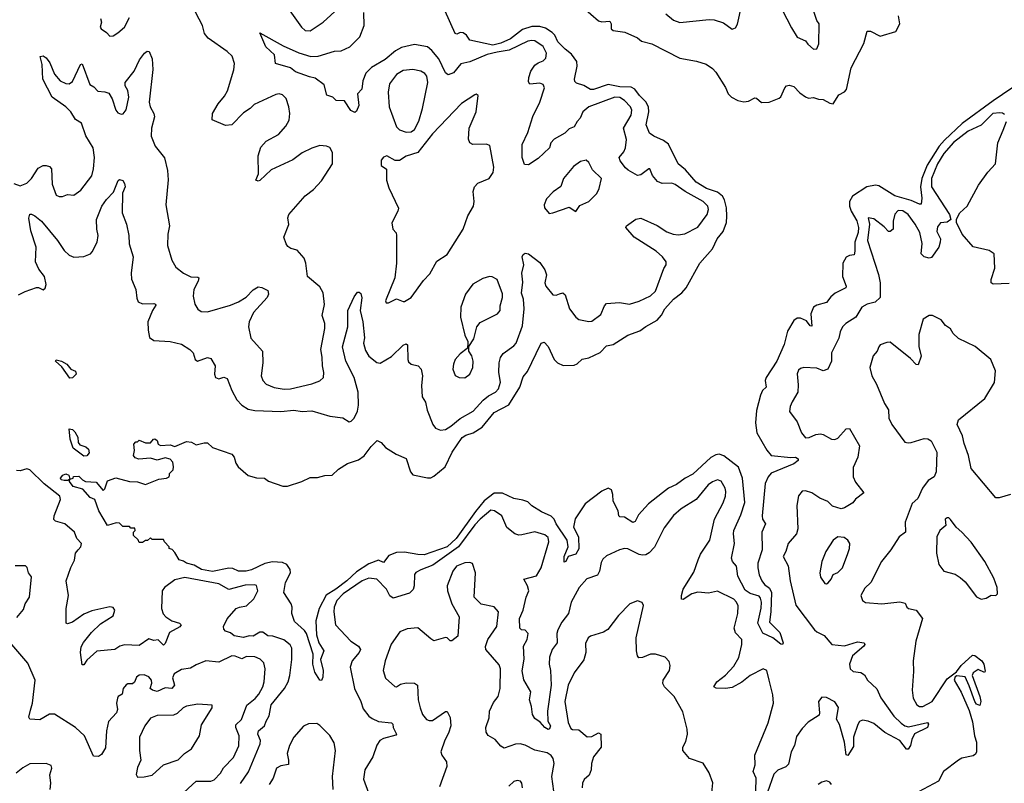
# Model space of a CAD drawing. Extents: x 1771496 to 1971148, y 471553 to 643630.
# Tile 370 of 656: x 1846422 to 1852466, y 588713 to 593401. Entities that reach past the tile are written whole.
import ezdxf

# ---------------------------------------------------------------- set-up
doc = ezdxf.new("R2010")
doc.units = 0

msp = doc.modelspace()

# ---------------------------------------------------------------- linework, layer by layer
at = {"layer": '0CON10XD'}
for points in [[(1848011.7, 593551.7), (1848151.1, 593355), (1848175, 593334.5), (1848205, 593332.5), (1848285, 593385.6), (1848426.2, 593513.8)], [(1850387.3, 593437.3), (1850435, 593396.9), (1850475, 593383.5), (1850655, 593401.5), (1850685, 593399.1), (1850742.4, 593382.4), (1850795, 593343.3), (1850815, 593350), (1850827.6, 593372.4), (1850855.8, 593494.2)], [(1847157.5, 593155), (1847187.5, 593195), (1847205, 593207.5), (1847217.5, 593205), (1847235, 593160), (1847238.2, 593095), (1847217.5, 592895), (1847223.6, 592865), (1847245.3, 592825.3), (1847249.1, 592805), (1847231.8, 592735), (1847229.5, 592685), (1847253.4, 592623.4), (1847311.7, 592551.7), (1847329.2, 592475), (1847332.7, 592417.3), (1847318.9, 592265), (1847342.1, 592135), (1847331.5, 592085), (1847329.4, 592015), (1847355.6, 591925), (1847381.3, 591881.3), (1847428, 591845), (1847471.5, 591821.5), (1847515, 591820.8), (1847522, 591815), (1847517.3, 591795), (1847490, 591745), (1847487.5, 591702.5), (1847496.4, 591655), (1847515, 591624.3), (1847535, 591610), (1847575, 591607.5), (1847715, 591647.8), (1847765, 591668.8), (1847811.9, 591698.1), (1847855, 591742), (1847885, 591760), (1847907.3, 591757.3), (1847945, 591737.5), (1847948.8, 591715), (1847941.2, 591695), (1847856.6, 591603.4), (1847830.8, 591545), (1847826.2, 591515), (1847840, 591445), (1847912.9, 591365), (1847915.3, 591295), (1847903.6, 591215), (1847914.4, 591185), (1847935, 591162.5), (1847983, 591143), (1848045, 591132), (1848085, 591135.3), (1848214.7, 591165.3), (1848265, 591184.3), (1848286.7, 591203.3), (1848288.1, 591235), (1848280.4, 591275), (1848279.5, 591329.5), (1848269.6, 591375), (1848294.7, 591505), (1848294.6, 591535), (1848279.4, 591585), (1848292.5, 591652.5), (1848285, 591723.3), (1848265, 591760), (1848188.8, 591825), (1848178.8, 591905), (1848167.3, 591937.3), (1848125, 591986.7), (1848086.1, 591996.1), (1848068.3, 592008.3), (1848056.7, 592025), (1848044, 592065), (1848073, 592143), (1848067.5, 592185), (1848073.3, 592205), (1848175, 592320), (1848225, 592358.8), (1848275, 592411.2), (1848341.9, 592515), (1848342.9, 592585), (1848325, 592616), (1848305, 592624.2), (1848265, 592628.1), (1848215, 592612.5), (1848156.6, 592583.4), (1848099.1, 592540.9), (1847965, 592478.8), (1847895, 592412.9), (1847885, 592409.2), (1847871.2, 592415), (1847888.6, 592455), (1847885.7, 592565), (1847901.7, 592618.3), (1847935, 592654.2), (1848010.6, 592695), (1848055, 592746.5), (1848075.3, 592784.7), (1848079.6, 592825), (1848073.5, 592865), (1848057.2, 592917.2), (1848035, 592939.4), (1848015, 592945.5), (1847995, 592941.5), (1847860.4, 592879.6), (1847836, 592855), (1847795, 592828), (1847723.9, 592756.1), (1847685, 592752), (1847602.5, 592785), (1847605.8, 592825), (1847639.5, 592885), (1847679.2, 592930.8), (1847696.9, 592965), (1847737.1, 593092.9), (1847741.1, 593131.1), (1847726, 593176), (1847695, 593205.6), (1847577.9, 593287.9), (1847557.3, 593315), (1847543.6, 593365), (1847481.5, 593485)], [(1849067.8, 590905), (1849125, 590951.3), (1849205, 590997.3), (1849267.3, 591065), (1849298.7, 591091.3), (1849343.1, 591115), (1849361.5, 591135), (1849373.6, 591175), (1849363.3, 591235), (1849364.4, 591295), (1849373.4, 591326.6), (1849388.9, 591351.1), (1849455, 591398), (1849470, 591415), (1849508.3, 591521.7), (1849519.2, 591625), (1849515.3, 591685), (1849502.2, 591722.2), (1849511.2, 591788.8), (1849504.8, 591845), (1849516.1, 591895), (1849505.8, 591944.2), (1849511.5, 591958.5), (1849525, 591966.9), (1849545, 591964.3), (1849615, 591910.8), (1849645.6, 591865), (1849656, 591834), (1849645.7, 591785), (1849652.5, 591765), (1849695, 591712), (1849715, 591710), (1849735, 591718.1), (1849755, 591723.1), (1849771.2, 591711.2), (1849796.1, 591626.1), (1849835, 591574.3), (1849855, 591560), (1849915, 591547.1), (1849935, 591550), (1849989.9, 591590.1), (1850011.5, 591645), (1850025, 591657.5), (1850104.6, 591664.6), (1850165, 591653.5), (1850225, 591672.3), (1850294.6, 591705.4), (1850325.5, 591735), (1850376.8, 591873.2), (1850390, 591895), (1850389.4, 591915), (1850368.2, 591945), (1850329.5, 591979.5), (1850194.2, 592065), (1850142.5, 592125), (1850147.5, 592135), (1850205, 592175.8), (1850235, 592182), (1850335, 592137.5), (1850395, 592099.1), (1850434, 592085), (1850465, 592080), (1850505.8, 592085.8), (1850583.9, 592126.1), (1850641.5, 592205), (1850650.4, 592235), (1850647.1, 592255), (1850617.8, 592285), (1850506.8, 592346.8), (1850445, 592388.8), (1850425, 592396.2), (1850365, 592395.5), (1850337.3, 592407.3), (1850306, 592445), (1850290, 592485), (1850283.9, 592486.1), (1850235, 592448.8), (1850215, 592444), (1850156.3, 592476.3), (1850141.2, 592491.2), (1850107.7, 592535), (1850101.1, 592555), (1850130, 592590), (1850140.5, 592615), (1850147.4, 592665), (1850128.7, 592735), (1850174.5, 592815), (1850180, 592845), (1850171.1, 592865), (1850135, 592905.4), (1850105, 592923.8), (1850074.8, 592925.2), (1849915, 592865.9), (1849879.2, 592835), (1849862.8, 592797.2), (1849843.3, 592775), (1849826.4, 592743.6), (1849795, 592731.4), (1849767.5, 592705), (1849702.4, 592667.6), (1849681.4, 592645), (1849675, 592614), (1849605, 592548), (1849545, 592510), (1849521.4, 592511.4), (1849505.7, 592555), (1849505.6, 592635), (1849542, 592708), (1849572.8, 592807.2), (1849615.3, 592895), (1849643.3, 592983.3), (1849635, 593002), (1849615, 593011.4), (1849552.5, 593005), (1849545, 593020), (1849546.5, 593045), (1849559.6, 593085), (1849585, 593122.2), (1849603.7, 593136.3), (1849635, 593147.8), (1849651.9, 593165), (1849655.5, 593195), (1849635, 593235.4), (1849585, 593270), (1849565, 593272.7), (1849541.7, 593268.3), (1849427, 593213), (1849352.1, 593202.1), (1849292.1, 593187.9), (1849185, 593141.1), (1849130.4, 593129.6), (1849085, 593073.6), (1849052.2, 593062.2), (1849035, 593074), (1848995, 593161.5), (1848952.6, 593212.6), (1848925, 593233.3), (1848845, 593248), (1848765, 593230), (1848729.4, 593210.6), (1848664.4, 593155.6), (1848582.3, 593107.7), (1848546.7, 593073.3), (1848527.9, 593025), (1848522.2, 592975), (1848495.4, 592944.6), (1848504.6, 592875), (1848490.2, 592839.8), (1848479.1, 592830.9), (1848454.2, 592844.2), (1848415, 592903.1), (1848365.4, 592905.4), (1848343.3, 592925), (1848308, 592938), (1848291.5, 593001.5), (1848235, 593041.5), (1848200.3, 593050.3), (1848115, 593081.1), (1848085, 593105.5), (1847991.7, 593131.7), (1847985.6, 593185), (1847933.3, 593235), (1847895, 593320), (1848039.6, 593239.6), (1848135, 593197.7), (1848210, 593175), (1848255, 593176.5), (1848355, 593208.1), (1848395, 593209.6), (1848448.5, 593235), (1848509.7, 593295), (1848536.7, 593365), (1848533.5, 593445)], [(1849591.7, 591351.7), (1849622.5, 591415), (1849640.5, 591420.5), (1849666, 591395), (1849702.5, 591315), (1849723.6, 591293.6), (1849758, 591278), (1849825, 591279.2), (1849845, 591288.5), (1849875, 591315.7), (1849915, 591325.6), (1849985, 591357.5), (1850025, 591398.6), (1850065, 591405.7), (1850155, 591463.1), (1850229.7, 591490.3), (1850265, 591518.1), (1850335, 591556.2), (1850362.3, 591587.7), (1850382.6, 591625), (1850435, 591685.5), (1850485.7, 591724.3), (1850512.5, 591755), (1850598, 591905), (1850675.5, 591994.5), (1850704.3, 592055), (1850739.8, 592100.2), (1850760, 592155), (1850762.8, 592195), (1850761.2, 592245), (1850749.2, 592295), (1850737, 592317), (1850705, 592341.3), (1850638.2, 592365), (1850575, 592402.5), (1850508.5, 592478.5), (1850464.6, 592515), (1850405, 592636), (1850375, 592659.7), (1850314.2, 592685), (1850287.1, 592705), (1850268.5, 592755), (1850284.3, 592835), (1850282, 592865), (1850265.6, 592895.6), (1850225.8, 592935), (1850198.8, 592975), (1850175, 592986.6), (1850105, 592988.6), (1850035, 593003.7), (1849945, 592973.2), (1849925, 592973.1), (1849885, 592995.8), (1849840.5, 593010.5), (1849830.6, 593020.6), (1849828.2, 593035), (1849844.6, 593114.6), (1849841.8, 593145), (1849808.5, 593188.5), (1849770.7, 593220.7), (1849725.4, 593265), (1849707.5, 593305), (1849691.4, 593321.4), (1849648.8, 593348.8), (1849615, 593359.5), (1849565, 593358.6), (1849508.4, 593341.6), (1849435, 593283.7), (1849375, 593257), (1849326, 593244), (1849184.6, 593274.6), (1849164.2, 593305), (1849145, 593320.6), (1849125, 593322.5), (1849105, 593311.2), (1849095, 593316.7), (1849033.7, 593453.7)], [(1849880, 593475), (1849974, 593394), (1849995, 593388.5), (1850045, 593392), (1850051.9, 593375), (1850052, 593345), (1850065, 593333.8), (1850137.5, 593325), (1850215, 593288.8), (1850238.8, 593268.8), (1850302.6, 593252.6), (1850475, 593165.6), (1850576.9, 593146.9), (1850635, 593127.1), (1850675, 593102), (1850695, 593078), (1850755.5, 592985), (1850771.9, 592945), (1850790.8, 592925), (1850830, 592905), (1850867, 592897), (1850895, 592900.6), (1850935, 592922), (1850945, 592920), (1850975, 592891.9), (1851022.5, 592895), (1851085, 592918), (1851095, 592926.7), (1851118.3, 592981.7), (1851130, 592995), (1851145, 592999.4), (1851175, 592990), (1851210.8, 592950.8), (1851245, 592926.2), (1851265, 592919.6), (1851295, 592923.5), (1851325, 592911.9), (1851355, 592911.1), (1851395, 592888.2), (1851416, 592885), (1851450.9, 592939.1), (1851485, 592958.9), (1851496.9, 592973.1), (1851527, 593105), (1851604.6, 593255), (1851625, 593331.2), (1851645, 593329.5), (1851705, 593300), (1851800.9, 593329.1), (1851824, 593375), (1851816, 593425)], [(1851102.3, 593462.3), (1851159.8, 593349.8), (1851195, 593293.3), (1851245, 593272), (1851260.3, 593250.3), (1851295, 593220.5), (1851315, 593221.2), (1851328.3, 593251.7), (1851329.2, 593375), (1851315, 593396.7), (1851288, 593475)], [(1846917.8, 593407.8), (1846923.8, 593385), (1846915.9, 593355.9), (1846922, 593345), (1846955, 593322), (1846975, 593298.8)], [(1846975, 593298.8), (1846995, 593302.5), (1847025, 593319.2), (1847065, 593355.8), (1847096.9, 593415)], [(1846385, 592395.6), (1846425, 592381.5), (1846465, 592397.8), (1846493.6, 592425), (1846535, 592490), (1846565, 592506), (1846585, 592506), (1846605, 592499.2), (1846616.9, 592485), (1846620.7, 592390.7), (1846645, 592324), (1846665, 592315.8), (1846685, 592316.2), (1846715, 592327.5), (1846755, 592322.5), (1846796.9, 592355), (1846865, 592442.9), (1846875.3, 592485.3), (1846880.6, 592555), (1846872.8, 592615), (1846828.3, 592688.3), (1846801.5, 592765), (1846765, 592787.1), (1846735.2, 592835.2), (1846705.2, 592865.2), (1846621.5, 592925), (1846564.5, 593035), (1846558.9, 593125), (1846547.5, 593175), (1846565, 593178.6), (1846585, 593166.9), (1846606.2, 593135), (1846635, 593065.7), (1846670, 593025), (1846705, 593008.1), (1846725, 593006.9), (1846745, 593021.4), (1846795, 593126.7), (1846805, 593130), (1846852.9, 593002.9), (1846877.7, 592987.7), (1846901.8, 592961.8), (1846945, 592958.6), (1846968.7, 592948.7), (1846989.4, 592915), (1847011.1, 592845), (1847025, 592828.6), (1847045, 592821.4), (1847056.2, 592823.8), (1847075, 592848), (1847092.7, 592925), (1847085.8, 592965.8), (1847070, 592995), (1847070, 593015), (1847124.2, 593085), (1847157.5, 593155)], [(1848795, 592710), (1848825, 592713.3), (1848845, 592727.5), (1848872.2, 592777.8), (1848894.6, 592855.4), (1848926.6, 593015), (1848920.7, 593055), (1848909.5, 593069.5), (1848883.8, 593083.8), (1848835, 593094.7), (1848775, 593089.6), (1848735, 593063.8), (1848692, 593008), (1848684.2, 592955.8), (1848689.1, 592865), (1848735, 592743.8), (1848754.3, 592724.3), (1848795, 592710)], [(1852575.8, 593024.2), (1852397.6, 592902.4), (1852206.5, 592763.5), (1852098.5, 592661.5), (1852066.6, 592623.4), (1851992.5, 592507.5), (1851959.7, 592425), (1851951.2, 592375), (1851959.6, 592305), (1851955, 592269.2), (1851945, 592267.3), (1851895, 592290.8), (1851795, 592319.4), (1851695, 592380), (1851675, 592384.7), (1851622.5, 592375), (1851535, 592318.2), (1851515.8, 592285), (1851514.9, 592255), (1851525.3, 592225), (1851560.7, 592165), (1851571.6, 592125), (1851569.7, 592095), (1851548.5, 592035), (1851549.5, 591979.5), (1851545, 591958.1), (1851515, 591953.5), (1851495, 591942), (1851475, 591906), (1851471.8, 591825), (1851494.7, 591765), (1851492.5, 591755), (1851427.4, 591722.6), (1851400.7, 591699.3), (1851375, 591664.5), (1851315, 591648.8), (1851295, 591636.5), (1851278.1, 591595), (1851285, 591520), (1851275, 591522.2), (1851252, 591552), (1851215, 591567.3), (1851195, 591568.5), (1851175, 591553.6), (1851135, 591488.2), (1851114.1, 591405.9), (1851070.4, 591305), (1851004.4, 591205), (1850998.4, 591185), (1851004.7, 591145), (1850982.5, 591125), (1850968.5, 591095), (1850945, 591001.2), (1850937.8, 590925), (1850947.3, 590865), (1851007.4, 590757.4), (1851035, 590725.5), (1851155, 590712.9), (1851185, 590715.6), (1851200, 590705), (1851200, 590695), (1851173.3, 590675), (1851035, 590616.5), (1851016.4, 590595), (1850997.3, 590552.7), (1850979.3, 590355), (1850982.2, 590335), (1851000.5, 590305), (1850977.1, 590255), (1850979, 590145), (1850953.8, 590065), (1850952.5, 590035), (1850961.7, 589991.7), (1850977.5, 589955), (1850993.8, 589933.8), (1851025, 589911.4), (1851036.7, 589885), (1851033.3, 589765), (1851025, 589702.5), (1851089, 589639), (1851108.2, 589575), (1851105.5, 589564.5), (1851095, 589566.7), (1851045, 589606.4), (1850984.7, 589634.7), (1850952.7, 589695), (1850972.6, 589787.4), (1850975.3, 589825), (1850970.2, 589850.2), (1850961.1, 589861.1), (1850905, 589878.5), (1850875, 589898.1), (1850831.3, 589985), (1850821.2, 590045), (1850797.5, 590075), (1850790.6, 590095), (1850810.6, 590185), (1850802.9, 590245), (1850806.7, 590265), (1850849.3, 590360.7), (1850872.6, 590437.4), (1850858, 590585), (1850833.7, 590653.7), (1850743.4, 590723.4), (1850715, 590733.2), (1850695, 590729.7), (1850665, 590713.2), (1850555, 590610.6), (1850506.2, 590585), (1850453.6, 590546.4), (1850405, 590524.7), (1850367.9, 590495), (1850281.5, 590428.5), (1850219.6, 590360.4), (1850199.5, 590320.5), (1850185, 590314.5), (1850135, 590345.8), (1850105, 590348), (1850099.2, 590355), (1850095.8, 590385), (1850065.5, 590445), (1850063.8, 590485), (1850054.2, 590515), (1850035, 590524.4), (1849995, 590507.1), (1849892.6, 590427.4), (1849832.7, 590337.3), (1849820.9, 590285), (1849851.2, 590225), (1849855, 590151.2), (1849835, 590119.2), (1849788.8, 590105), (1849775.3, 590074.7), (1849765, 590070.8), (1849763.6, 590105), (1849789.5, 590165), (1849782.7, 590205), (1849715.3, 590305), (1849702.7, 590335), (1849683.4, 590353.4), (1849625, 590380), (1849565, 590417.1), (1849540.3, 590440.3), (1849509.7, 590450.3), (1849455, 590461.8), (1849385, 590493.4), (1849335, 590493.5), (1849273.5, 590446.5), (1849219.1, 590380.9), (1849101.3, 590215), (1849046.4, 590163.6), (1848905, 590114.8), (1848866.4, 590116.4), (1848785, 590132.4), (1848735, 590130), (1848687.9, 590112.1), (1848655, 590067.9), (1848625, 590082.2), (1848565, 590060.7), (1848489.4, 590010.6), (1848429.5, 589955), (1848362.3, 589905), (1848302.5, 589867.5), (1848259.2, 589785), (1848239, 589711), (1848242.9, 589625), (1848258.3, 589575), (1848288.5, 589525), (1848267.7, 589472.3), (1848285.3, 589405), (1848282.5, 589365), (1848275, 589343.3), (1848265, 589346.2), (1848233.5, 589395), (1848220.6, 589445), (1848223.5, 589505), (1848181.5, 589631.5), (1848169.8, 589649.8), (1848108, 589705), (1848092, 589755), (1848093.8, 589795), (1848088, 589815), (1848044, 589885), (1848054.4, 589945), (1848084.5, 590005), (1848082.5, 590025), (1848062.2, 590055), (1848035, 590068.2), (1847973, 590073), (1847927.5, 590062.5), (1847845, 590023.1), (1847812.5, 590015), (1847764.6, 590014.6), (1847730.5, 590030.5), (1847705, 590034.2), (1847605, 590013.8), (1847537.5, 590025), (1847492, 590052), (1847445, 590064), (1847427, 590077), (1847400, 590085), (1847375, 590130), (1847358.3, 590148.3), (1847340, 590155), (1847340, 590165), (1847310, 590195), (1847305, 590210), (1847235, 590210), (1847225, 590220), (1847207, 590203), (1847195, 590202.5), (1847175, 590190), (1847155, 590190), (1847148.3, 590208.3), (1847120, 590235), (1847120, 590255), (1847130, 590265), (1847128.3, 590278.3), (1847105, 590280), (1847095, 590290), (1847055, 590290), (1847035, 590310), (1847015, 590312.5), (1846960, 590295), (1846907.5, 590385), (1846882.5, 590455), (1846855, 590468), (1846808.8, 590518.8), (1846750.5, 590535), (1846727.5, 590565), (1846730, 590580), (1846717.5, 590572.5), (1846695, 590571.2), (1846676.7, 590576.7), (1846672.5, 590585), (1846686.2, 590605), (1846705, 590612.5), (1846723.3, 590605), (1846730, 590580), (1846750, 590585), (1846753, 590597), (1846785, 590597.5), (1846806.7, 590575), (1846825, 590565.7), (1846891.9, 590561.9), (1846935, 590510), (1846945, 590520), (1846960.3, 590569.7), (1847011.7, 590588.3), (1847095, 590565.8), (1847145, 590563.5), (1847195, 590547.8), (1847275, 590579.8), (1847323.7, 590586.3), (1847338.8, 590595), (1847340.8, 590605), (1847342, 590615), (1847363.3, 590636.7), (1847365.4, 590654.6), (1847361.8, 590685), (1847345, 590701.9), (1847315, 590710.6), (1847265, 590696.9), (1847225, 590708.9), (1847153.3, 590703.3), (1847131.7, 590711.7), (1847120, 590725), (1847127.5, 590755), (1847122.5, 590795), (1847135, 590810), (1847145, 590810), (1847155, 590820), (1847193.6, 590803.6), (1847225, 590803.3), (1847242.5, 590825), (1847252, 590828), (1847265, 590817.5), (1847272.5, 590795), (1847286.4, 590786.4), (1847345, 590790), (1847375, 590781.2), (1847445, 590810.6), (1847476.5, 590806.5), (1847505, 590790), (1847555, 590803.3), (1847575, 590802.5), (1847605, 590774), (1847724.3, 590734.3), (1847738.6, 590715), (1847748, 590678), (1847762.5, 590655), (1847825, 590602.5), (1847875, 590588), (1847925, 590586.2), (1847948.3, 590568.3), (1848036.4, 590536.4), (1848065, 590536.7), (1848153.9, 590566.1), (1848205, 590590), (1848250.7, 590589.3), (1848295, 590603.3), (1848340, 590605), (1848379.3, 590640.7), (1848434.4, 590675.6), (1848501.7, 590698.3), (1848537.3, 590722.7), (1848579.7, 590780.3), (1848616.7, 590816.7), (1848640, 590805), (1848667.5, 590775), (1848733.9, 590733.9), (1848795, 590707.5), (1848820.9, 590625), (1848835, 590606.7), (1848925, 590588.4), (1848945, 590588.9), (1848965, 590597.9), (1849032.7, 590655), (1849075.9, 590745), (1849138.2, 590835), (1849160.8, 590849.2), (1849205, 590864.1), (1849261.2, 590898.8), (1849335, 590990), (1849425, 591037.1), (1849491.8, 591145), (1849511.8, 591208.2), (1849539.2, 591240.8), (1849591.7, 591351.7)], [(1848685, 591662), (1848735, 591688), (1848775, 591670), (1848785, 591671.2), (1848825, 591696), (1848899.7, 591800.3), (1848939.1, 591840.9), (1848982.7, 591917.3), (1849045, 591960), (1849144.4, 592115), (1849173, 592197), (1849208.6, 592255), (1849211.9, 592285), (1849205.8, 592345), (1849214, 592375), (1849233.8, 592396.2), (1849303.4, 592426.6), (1849327.6, 592462.4), (1849333.1, 592495), (1849307.8, 592627.8), (1849285, 592635.8), (1849204.4, 592634.4), (1849185.7, 592645.7), (1849176.8, 592666.8), (1849181.9, 592735), (1849223.5, 592835), (1849235.9, 592935.9), (1849225, 592943.3), (1849215, 592940), (1849134.2, 592885.8), (1848955, 592700), (1848865, 592586.2), (1848795, 592563.3), (1848754.2, 592535.8), (1848725.9, 592535.9), (1848675, 592564.2), (1848655, 592557.1), (1848641.3, 592538.7), (1848640.6, 592505), (1848674, 592484), (1848673.6, 592416.4), (1848687.7, 592367.7), (1848746.4, 592243.6), (1848743.8, 592225), (1848706.4, 592153.6), (1848713.3, 592115), (1848732, 592092), (1848735.8, 592075.8), (1848735.6, 591905), (1848725.6, 591815), (1848668, 591675), (1848672.3, 591662.3), (1848685, 591662)], [(1852468.1, 592818.1), (1852455, 592827.5), (1852439.1, 592829.1), (1852395, 592824.3), (1852325, 592754.2), (1852245, 592715.9), (1852155, 592647.7), (1852095, 592578.4), (1852055.7, 592515), (1852019, 592425), (1852018.4, 592375), (1852128.8, 592205), (1852137.5, 592175), (1852115, 592157.5), (1852075, 592153.8), (1852055, 592128.8), (1852051.1, 592101.1), (1852073.8, 592055), (1852073.3, 592035), (1852063.3, 592005), (1852019.2, 591940.8), (1852005, 591936.7), (1851975, 591944), (1851955, 591962.5), (1851962.5, 592027.5), (1851947.9, 592095), (1851919.7, 592145), (1851875, 592205.3), (1851842.7, 592227.3), (1851815, 592228.9), (1851795, 592206), (1851784.7, 592164.7), (1851784.3, 592115.7), (1851765, 592100.8), (1851755, 592100.8), (1851729.6, 592129.6), (1851665, 592177.5), (1851630, 592185), (1851639.5, 592145), (1851627.3, 592045), (1851694.5, 591835.5), (1851703.8, 591785), (1851704.3, 591695.7), (1851674.3, 591665.7), (1851625, 591654.5), (1851592.5, 591635), (1851555.6, 591575), (1851492.5, 591535), (1851473.1, 591515), (1851458.5, 591485), (1851450, 591445), (1851404.6, 591355.4), (1851405.5, 591305), (1851383.8, 591255), (1851355, 591244.4), (1851315, 591261.1), (1851235, 591266), (1851215, 591260), (1851201.7, 591248.3), (1851193.9, 591226.1), (1851201.2, 591158.8), (1851199.2, 591115), (1851164.2, 591055), (1851151.2, 591025), (1851147.5, 590995), (1851195, 590931.2), (1851220.6, 590865), (1851245, 590834.3), (1851267.5, 590835), (1851310, 590855), (1851337.6, 590857.6), (1851355, 590854.3), (1851405, 590826), (1851425, 590824.2), (1851445, 590832.5), (1851495, 590888.8), (1851515, 590890), (1851577.8, 590785), (1851566.7, 590715), (1851538.5, 590651.5), (1851537.5, 590595), (1851552.3, 590562.3), (1851603.8, 590495), (1851553.6, 590456.4), (1851535.8, 590434.2), (1851485, 590403.1), (1851465, 590397.8), (1851410.8, 590415), (1851382.1, 590442.1), (1851334.1, 590464.1), (1851285, 590496.9), (1851245, 590508), (1851224.3, 590505.7), (1851202.3, 590477.7), (1851191.7, 590418.3), (1851198.5, 590275), (1851190, 590245), (1851139.2, 590185), (1851124.2, 590135), (1851107.8, 590105), (1851138.6, 590048.6), (1851151.3, 589955), (1851185.4, 589805.4), (1851300.6, 589655), (1851315, 589641.9), (1851360.3, 589620.3), (1851406.7, 589565), (1851485, 589557.3), (1851565, 589580.4), (1851606, 589575), (1851610.6, 589565), (1851604.4, 589555), (1851534.5, 589495), (1851515.7, 589445), (1851520, 589415), (1851538.3, 589398.3), (1851585, 589391.9), (1851608.2, 589378.2), (1851625.8, 589345), (1851682.7, 589292.7), (1851707.7, 589237.7), (1851788.9, 589125), (1851832, 589082), (1851855, 589064.5), (1851878.9, 589058.9), (1851995, 589085.7), (1852000.8, 589075), (1851994, 589055), (1851914.4, 589015.6), (1851898.5, 588981.5), (1851891.1, 588945), (1851875, 588921.4), (1851865, 588922.9), (1851825.3, 588975.3), (1851733.1, 589025), (1851665, 589079.5), (1851630, 589095), (1851595, 589099.4), (1851577.9, 589092.1), (1851567.3, 589072.7), (1851540, 588995), (1851540.7, 588939.3), (1851505, 588884), (1851495, 588886.7), (1851484.6, 588965), (1851453.4, 589073.4), (1851436.8, 589106.8), (1851448.1, 589178.1), (1851425, 589213.3), (1851375, 589240), (1851345, 589241.4), (1851325.6, 589214.4), (1851332.5, 589145), (1851328.6, 589131.4), (1851262.6, 589087.4), (1851225, 589049.2), (1851189.6, 589000.4), (1851177.4, 588945), (1851157.1, 588905), (1851140.9, 588829.1), (1851125, 588814.1), (1851075, 588793.2), (1851051, 588769), (1851012.2, 588657.8)], [(1852495, 591781.2), (1852397.7, 591777.7), (1852386.2, 591785), (1852385.7, 591805), (1852407.8, 591875), (1852403.1, 591963.1), (1852373.2, 591983.2), (1852275, 592006.7), (1852208, 592085), (1852173.3, 592155), (1852173.6, 592176.4), (1852193.8, 592215), (1852237.1, 592255), (1852306.7, 592385), (1852365.5, 592465), (1852411.9, 592515), (1852427.3, 592645), (1852458.1, 592721.9), (1852478.6, 592775)], [(1849671.7, 592211.7), (1849695, 592214), (1849795, 592250), (1849835, 592222.5), (1849860, 592260), (1849915, 592285.6), (1849965.4, 592334.6), (1849979.5, 592365), (1849992.9, 592425), (1849938.3, 592478.3), (1849915, 592523.8), (1849898.3, 592538.3), (1849865, 592530.8), (1849821.1, 592498.9), (1849760.8, 592425), (1849742.8, 592377.2), (1849696.3, 592343.7), (1849655, 592300), (1849640.6, 592265), (1849642.5, 592245), (1849671.7, 592211.7)], [(1846415, 591712.1), (1846455, 591732.8), (1846525, 591756.8), (1846536.9, 591756.9), (1846565, 591743.1), (1846577.6, 591752.4), (1846584.5, 591775), (1846573.8, 591825), (1846538.4, 591868.4), (1846518.4, 591915), (1846523.5, 592005), (1846489.6, 592105), (1846477.8, 592182.2), (1846484.2, 592205.8), (1846495, 592207.5), (1846515, 592197.1), (1846555, 592164), (1846653.8, 592045), (1846694.6, 591984.6), (1846725, 591956), (1846755, 591943.8), (1846815, 591946.7), (1846856.1, 591963.9), (1846867.5, 591975), (1846897.5, 592035), (1846903.1, 592075), (1846896.2, 592115), (1846893.6, 592175), (1846926.5, 592255), (1846953.8, 592296.2), (1846998.3, 592341.7), (1847027, 592413), (1847035, 592420), (1847055, 592412.5), (1847066, 592395), (1847068.9, 592375), (1847053.3, 592335), (1847050, 592215), (1847077.5, 592145), (1847091.1, 592075), (1847093.3, 592025), (1847118.9, 591945), (1847105.5, 591845.5), (1847108, 591808), (1847134.3, 591745), (1847140.3, 591690.3), (1847149.5, 591669.5), (1847175, 591655.7), (1847245, 591657.9), (1847256, 591655), (1847257.9, 591647.9), (1847236.4, 591615), (1847208.1, 591545), (1847210, 591495), (1847219.5, 591449.5), (1847245, 591431.2), (1847345, 591424.3), (1847415, 591409.2), (1847466.7, 591375), (1847486.2, 591355), (1847500, 591315), (1847514.1, 591304.1), (1847575, 591326.7), (1847595, 591320), (1847620.8, 591275), (1847618, 591225), (1847623.3, 591205), (1847645, 591196.2), (1847675.9, 591205.9), (1847695, 591198.8), (1847723.3, 591123.3), (1847755, 591067.5), (1847785, 591034.3), (1847825, 591009.4), (1847865, 591001.5), (1848025, 590995.5), (1848105, 591003.3), (1848155, 590995.6), (1848215, 590999.4), (1848325, 590966.9), (1848405.5, 590955.5), (1848445, 590932), (1848456.2, 590935), (1848476, 590955), (1848495, 590997.5), (1848501.8, 591035), (1848500, 591115), (1848474.7, 591205), (1848424.7, 591305), (1848403.1, 591393.1), (1848435.3, 591514.7), (1848436.7, 591615), (1848475, 591700), (1848495, 591727.5), (1848505, 591727.5), (1848515, 591720), (1848523.1, 591693.1), (1848511.8, 591615), (1848527.5, 591545), (1848537.6, 591447.6), (1848533.3, 591415), (1848545, 591369.2), (1848565, 591335.7), (1848615, 591295.6), (1848635, 591291.5), (1848705, 591333.9), (1848775, 591403.1), (1848795, 591410), (1848803.3, 591405), (1848804, 591315), (1848809.3, 591299.3), (1848825, 591286.7), (1848867.5, 591275), (1848885.6, 591255.6), (1848894.4, 591215), (1848888.2, 591155), (1848892.5, 591085), (1848912.8, 591052.8), (1848922.8, 591002.8), (1848958.1, 590915), (1848975, 590892.9), (1849005, 590880), (1849035, 590885.6), (1849067.8, 590905)], [(1849155, 591202), (1849186, 591225), (1849204, 591265), (1849206, 591305), (1849197.7, 591337.7), (1849180, 591365), (1849180, 591395), (1849208.8, 591441.2), (1849227.1, 591515), (1849248.8, 591541.2), (1849354.2, 591595), (1849370.6, 591615), (1849370.8, 591645), (1849385.4, 591695), (1849385, 591717.5), (1849353.8, 591805), (1849322.7, 591822.7), (1849305, 591824.2), (1849265, 591812.5), (1849203.3, 591776.7), (1849158, 591715), (1849130, 591635), (1849127.5, 591575), (1849154.2, 591464.2), (1849173.3, 591425), (1849173, 591407), (1849168.3, 591381.7), (1849125, 591350), (1849095.8, 591315), (1849084.2, 591285), (1849080.8, 591255), (1849095, 591216.7), (1849120, 591205), (1849155, 591202)], [(1852505, 590485.6), (1852435, 590465.8), (1852415, 590466), (1852263.5, 590645), (1852246.9, 590725), (1852219.5, 590799.5), (1852210, 590845), (1852175.8, 590915), (1852185.8, 590944.2), (1852346.4, 591075), (1852406.7, 591173.3), (1852412.9, 591245), (1852383.3, 591315), (1852286.7, 591395), (1852185, 591442.5), (1852152.5, 591475), (1852135, 591502.5), (1852104.1, 591524.1), (1852077.5, 591557.5), (1852025.5, 591585.5), (1852005, 591584.2), (1851967.1, 591562.9), (1851941.7, 591468.3), (1851940.6, 591395), (1851956.5, 591335), (1851938, 591282), (1851925, 591283.8), (1851890.6, 591320.6), (1851765, 591420), (1851745, 591419.2), (1851705, 591403.8), (1851695, 591392.5), (1851686, 591365), (1851662, 591338), (1851640.8, 591265), (1851652.9, 591215), (1851682.3, 591162.3), (1851731.5, 591045), (1851755.9, 591005.9), (1851756.5, 590955), (1851776.5, 590916.5), (1851855, 590808), (1851875, 590802.5), (1851895, 590805.8), (1851975, 590829.2), (1851997.3, 590827.3), (1852016.7, 590815), (1852052, 590745), (1852048, 590625), (1852036, 590595), (1851999.3, 590570.7), (1851964.6, 590525.4), (1851935, 590460.8), (1851900.5, 590429.5), (1851856.9, 590315), (1851859.2, 590255), (1851821.6, 590225), (1851769.3, 590145), (1851711.5, 590075), (1851646, 589945), (1851609.5, 589910.5), (1851586, 589865), (1851595.9, 589835.9), (1851615, 589822), (1851715, 589814.4), (1851825, 589826.2), (1851858.5, 589818.5), (1851867.5, 589795), (1851878, 589785), (1851924.3, 589775), (1851962.9, 589725), (1851922.2, 589585), (1851906.5, 589465), (1851908.7, 589398.7), (1851900, 589285), (1851906.9, 589235), (1851928.2, 589195), (1851945, 589183.2), (1851965, 589184), (1852023.3, 589215), (1852115, 589354.5), (1852172.5, 589397.5), (1852201.9, 589435), (1852271.5, 589498.5), (1852285, 589496.5), (1852327.8, 589465), (1852340.8, 589445), (1852348.8, 589401.2), (1852345, 589392.5), (1852305, 589410.8), (1852275, 589390), (1852269.4, 589375), (1852315.5, 589245.5), (1852321.4, 589215), (1852315, 589190), (1852295, 589198.8), (1852284.3, 589214.3), (1852250.9, 589310.9), (1852225, 589365.5), (1852175, 589372.5), (1852164.4, 589365.6), (1852158.9, 589345), (1852202, 589272), (1852249.6, 589159.6), (1852270.8, 589090.8), (1852283.6, 589003.6), (1852295.7, 588965.7), (1852296.2, 588905), (1852289.2, 588890.8), (1852275, 588882), (1852205, 588866), (1852185, 588854.2), (1852093.8, 588785), (1852062, 588725), (1851940.3, 588659.7)], [(1846730, 591200), (1846679.9, 591269.9), (1846642.5, 591305), (1846645, 591312.5), (1846679.2, 591305), (1846710.8, 591285), (1846735, 591255.5), (1846765, 591242.9), (1846769.2, 591225), (1846745, 591202.2), (1846730, 591200)], [(1846815, 590721.1), (1846749.7, 590769.7), (1846731.6, 590825), (1846725, 590888.8), (1846745, 590885.5), (1846760.9, 590870.9), (1846778, 590838), (1846781.2, 590805), (1846790.2, 590790.2), (1846827.4, 590777.4), (1846844.3, 590765), (1846847.9, 590742.1), (1846835, 590722.9), (1846815, 590721.1)], [(1847272.7, 589592.7), (1847245, 589590), (1847215, 589598.6), (1847155, 589559.3), (1847065, 589562.8), (1847037.5, 589555), (1847005, 589534.3), (1846896.2, 589523.8), (1846835, 589468), (1846815, 589440), (1846805, 589440), (1846794.1, 589515), (1846799.8, 589550.2), (1846813, 589577), (1846861.9, 589638.1), (1846918.9, 589691.1), (1846995, 589740), (1847006.7, 589775), (1846995, 589792.5), (1846975, 589796.2), (1846865, 589772), (1846815, 589750), (1846745, 589701.4), (1846715, 589692), (1846706.2, 589696.2), (1846708.1, 589785), (1846720.8, 589865), (1846706.2, 589955), (1846735, 590036.7), (1846758.3, 590081.7), (1846764.3, 590125), (1846780.8, 590145), (1846796.3, 590163.7), (1846800.6, 590185), (1846771.9, 590215), (1846758.8, 590255), (1846699.2, 590305), (1846641.1, 590321.1), (1846631.3, 590331.3), (1846632.5, 590355), (1846672.7, 590455), (1846668.5, 590475), (1846571.5, 590551.5), (1846485, 590637.8), (1846465, 590644.1), (1846425, 590631.3), (1846403.2, 590633.2)], [(1850940.8, 588665), (1850942.5, 588745), (1850924.2, 588785), (1850935.8, 588825), (1850935.6, 588885), (1851015.9, 589084.1), (1851050, 589205), (1851045.3, 589255), (1851023.6, 589346.4), (1851009.2, 589405), (1850985, 589415.7), (1850905.7, 589375), (1850855.7, 589334.3), (1850795, 589301.8), (1850755, 589295.4), (1850697.5, 589297.5), (1850683.9, 589303.9), (1850701.9, 589335), (1850755, 589377.3), (1850805, 589431.5), (1850836.2, 589485), (1850854.4, 589565), (1850854.3, 589595), (1850816.2, 589636.2), (1850807.3, 589665), (1850830, 589755), (1850832.8, 589802.8), (1850822.5, 589825), (1850805, 589842.5), (1850705, 589892.5), (1850650.9, 589879.1), (1850585, 589885.5), (1850548.8, 589875), (1850495, 589842), (1850485, 589842.5), (1850483.5, 589865), (1850495.4, 589905), (1850560.1, 590009.9), (1850586.9, 590085), (1850600.9, 590119.1), (1850658.9, 590205), (1850688, 590335), (1850741.2, 590435), (1850754.6, 590475), (1850757.3, 590505), (1850751.9, 590525), (1850727.6, 590567.6), (1850705, 590575.5), (1850675, 590564.5), (1850648.9, 590545), (1850575, 590454.4), (1850482.9, 590397.1), (1850435, 590356.9), (1850378.8, 590281.2), (1850318.1, 590161.9), (1850285, 590127.5), (1850265, 590116), (1850245, 590114.2), (1850225, 590118), (1850155, 590152.7), (1850135, 590154.5), (1850103.1, 590146.9), (1850025, 590109.2), (1850002.2, 590087.8), (1849992.2, 590067.8), (1849982.1, 590015), (1849969.3, 589990.7), (1849902.9, 589967.1), (1849855.6, 589915), (1849806.9, 589825), (1849790.6, 589755), (1849749.1, 589700.9), (1849724.7, 589655.3), (1849718.3, 589631.7), (1849722.1, 589575), (1849689.6, 589535), (1849675, 589486.2), (1849671.8, 589445), (1849680, 589405), (1849684, 589315), (1849661.8, 589155), (1849664.2, 589094.2), (1849680, 589065), (1849673.8, 589046.2), (1849665, 589043.8), (1849645, 589054.3), (1849617.5, 589087.5), (1849585, 589110.8), (1849569.4, 589135), (1849564.3, 589185), (1849552, 589225), (1849560, 589275), (1849517.4, 589347.4), (1849506.9, 589403.1), (1849519.1, 589475), (1849514.6, 589555.4), (1849536.5, 589595), (1849542.2, 589632.2), (1849525, 589653.5), (1849502.5, 589655), (1849492.7, 589665), (1849489.1, 589725), (1849511.8, 589775), (1849530.6, 589855), (1849546.8, 589895), (1849539.6, 589925), (1849516, 589965), (1849593.5, 589986.5), (1849622.3, 590035), (1849670.8, 590195), (1849665, 590220.8), (1849645, 590238.2), (1849585, 590256.4), (1849505, 590237.5), (1849485, 590236.7), (1849461.2, 590245), (1849413.1, 590283.1), (1849382.5, 590355), (1849336, 590386), (1849315, 590389.6), (1849248.2, 590335), (1849215, 590299.5), (1849115, 590164.4), (1848958.4, 590051.6), (1848883.9, 590023.9), (1848853.6, 590006.4), (1848845.7, 589995), (1848844.2, 589925), (1848837, 589903), (1848815, 589880), (1848715, 589848.6), (1848695, 589864.2), (1848672.7, 589905), (1848615, 589966.5), (1848565, 589971.2), (1848524.4, 589955), (1848406.9, 589875), (1848369.1, 589835), (1848351.8, 589795), (1848349.4, 589765), (1848360.8, 589685), (1848455, 589584.4), (1848502.2, 589555), (1848513.5, 589535), (1848505.6, 589515), (1848461.9, 589465), (1848450, 589425), (1848476.5, 589295), (1848516.4, 589215), (1848530.5, 589170.5), (1848565, 589125.6), (1848585, 589110.5), (1848625, 589091.8), (1848704.5, 589084.5), (1848713.1, 589075), (1848714.6, 589054.6), (1848734.3, 589015), (1848731.1, 589008.9), (1848655, 588988.1), (1848633.5, 588975), (1848614.2, 588945.8), (1848590.4, 588875), (1848540.3, 588795), (1848531.8, 588738.2), (1848563.3, 588655)], [(1852325, 589844), (1852355, 589850), (1852385, 589866.7), (1852413.9, 589866.1), (1852423.3, 589875), (1852421.4, 589915), (1852401.9, 589971.9), (1852346, 590075), (1852262.1, 590192.1), (1852205.4, 590255.4), (1852170, 590285), (1852135, 590332.5), (1852125, 590342.5), (1852115, 590342.5), (1852103.3, 590335), (1852106.7, 590295), (1852070.8, 590265), (1852052.5, 590225), (1852049.4, 590125), (1852065, 590056.7), (1852095, 590014), (1852165, 589995.8), (1852195, 589976), (1852225, 589950), (1852295, 589856.7), (1852325, 589844)], [(1851375, 589937.5), (1851385, 589943.3), (1851404.1, 589965.9), (1851416.1, 589993.9), (1851445, 590006), (1851472.5, 590035), (1851506.4, 590123.6), (1851516.2, 590155), (1851516.9, 590185), (1851505.8, 590205), (1851482.2, 590222.2), (1851445, 590226.5), (1851415, 590205.8), (1851370.5, 590135), (1851345.6, 590074.4), (1851334.5, 590005), (1851338.6, 589978.6), (1851365, 589940), (1851375, 589937.5)], [(1846405, 589730.8), (1846445, 589780), (1846455.4, 589814.6), (1846481.5, 589855), (1846495, 589980), (1846475.4, 590005.4), (1846467.3, 590037.3), (1846458.2, 590048.2), (1846395, 590047.1)], [(1849700.6, 588665), (1849689.5, 588755), (1849702.8, 588835), (1849697.3, 588865), (1849684.2, 588884.2), (1849659.3, 588899.3), (1849585, 588916.1), (1849525, 588946.5), (1849495, 588954.4), (1849465, 588951.9), (1849395, 588928.1), (1849375, 588941.4), (1849341.1, 588981.1), (1849296.8, 589006.8), (1849285, 589027.5), (1849283.3, 589055), (1849304.5, 589115), (1849305.3, 589155), (1849330.9, 589209.1), (1849358.9, 589245), (1849372.2, 589295), (1849372.5, 589415), (1849365, 589439.2), (1849284.2, 589535), (1849281.7, 589551.7), (1849295.6, 589595), (1849350, 589675), (1849361.9, 589765), (1849335, 589795.6), (1849255, 589812.9), (1849212, 589855), (1849220, 590005), (1849202, 590062), (1849185, 590069.2), (1849155, 590065.6), (1849102.5, 590045), (1849081.1, 590015), (1849045.8, 589925), (1849047.1, 589895), (1849074.5, 589814.5), (1849120, 589735), (1849111.4, 589615), (1849075, 589587.5), (1849065, 589588), (1849045, 589605.8), (1849035, 589607.5), (1848965, 589587.5), (1848945, 589600), (1848865, 589667.7), (1848800, 589660), (1848755, 589641.9), (1848703, 589567), (1848665.5, 589465), (1848652.5, 589405), (1848667.1, 589357.1), (1848725, 589306.2), (1848735, 589304), (1848759.1, 589320.9), (1848795, 589329.1), (1848845, 589327.8), (1848864.2, 589315), (1848868.9, 589225), (1848880, 589175), (1848895.4, 589135.4), (1848918.8, 589105), (1848935, 589097.5), (1848955, 589098.6), (1849035, 589153.3), (1849045, 589152.5), (1849065, 589117.5), (1849069.2, 589065), (1849055, 589020), (1849031.7, 588978.3), (1849008, 588905), (1849013.3, 588885), (1849041.2, 588845), (1849043.3, 588815), (1848998.3, 588691.7)], [(1847777.7, 588712.3), (1847826.1, 588783.9), (1847898, 588955), (1847900, 588975), (1847884.6, 589015), (1847887.1, 589035), (1847924.7, 589065.3), (1847934.2, 589095), (1847953.6, 589126.4), (1847966.4, 589195), (1848048.4, 589295), (1848070, 589335), (1848080.8, 589375), (1848092.4, 589472.4), (1848091.7, 589541.7), (1848082.4, 589562.4), (1848043.6, 589593.6), (1847975, 589615.8), (1847945, 589618.5), (1847915, 589640.9), (1847895, 589641.5), (1847855, 589616.9), (1847831.1, 589618.9), (1847795, 589607.1), (1847737.7, 589617.7), (1847716.1, 589636.1), (1847685, 589646.4), (1847675, 589659.2), (1847673.1, 589675), (1847695, 589722.2), (1847751.5, 589785), (1847772, 589795), (1847815, 589802.2), (1847858.7, 589845), (1847884.4, 589895), (1847876.2, 589926.2), (1847865, 589930.6), (1847805, 589928.9), (1847705, 589903.1), (1847645, 589938.1), (1847435, 589975.2), (1847375, 589961.2), (1847311.1, 589915), (1847297.1, 589895), (1847293.2, 589785), (1847303.5, 589753.5), (1847319.2, 589735), (1847355, 589710.8), (1847403.3, 589695), (1847413.8, 589685), (1847405, 589672.5), (1847342.2, 589637.8), (1847315, 589570), (1847305, 589560), (1847272.7, 589592.7)], [(1850670, 588655), (1850677.5, 588715), (1850655, 588776.7), (1850616.7, 588836.7), (1850534.2, 588864.2), (1850492.5, 588915), (1850493.6, 588933.6), (1850510.5, 588969.5), (1850521.1, 589015), (1850518.9, 589045), (1850491.7, 589151.7), (1850438.8, 589245), (1850380, 589305), (1850369.1, 589325), (1850372.5, 589345), (1850411.4, 589405), (1850415.7, 589435), (1850409.7, 589459.7), (1850385, 589486), (1850325, 589505.8), (1850295, 589505.8), (1850245, 589484.2), (1850222.7, 589482.7), (1850214.3, 589494.3), (1850207.8, 589525), (1850206.2, 589605), (1850251.4, 589805), (1850242.9, 589822.9), (1850215, 589832.9), (1850168, 589815), (1850097.3, 589742.7), (1850033, 589657), (1850005, 589640.8), (1849925, 589616), (1849911.2, 589605), (1849895, 589570), (1849896.7, 589515), (1849885, 589471.2), (1849825, 589390), (1849789.6, 589315), (1849767.8, 589215), (1849788, 589085), (1849805, 589050), (1849815, 589043.1), (1849855, 589040), (1849905, 588997.8), (1849935, 589000.6), (1849975, 589022.5), (1849988.6, 589015), (1849991.9, 588935), (1849944, 588875), (1849931.2, 588835), (1849930.8, 588795), (1849916.7, 588763.3)], [(1847405, 588633.8), (1847505, 588726.1), (1847595, 588725.6), (1847615, 588734.4), (1847654.5, 588775), (1847673.1, 588806.9), (1847735, 588870.8), (1847767.3, 588942.7), (1847769.2, 589005), (1847747.8, 589055), (1847748.3, 589071.7), (1847784.4, 589105), (1847817.1, 589192.9), (1847867.7, 589232.3), (1847890.4, 589259.6), (1847915, 589304), (1847923.1, 589335), (1847928.2, 589415), (1847921.5, 589451.5), (1847897.5, 589475), (1847865, 589488.8), (1847815, 589490.3), (1847785, 589477.1), (1847745, 589492.9), (1847725, 589494.5), (1847645, 589455.8), (1847565, 589464.1), (1847505, 589440.9), (1847470.5, 589419.5), (1847415, 589411.1), (1847370.8, 589385), (1847360.8, 589360.8), (1847372.5, 589315), (1847355.7, 589294.3), (1847315, 589298.1), (1847266.6, 589276.6), (1847236.2, 589285), (1847223.1, 589295), (1847232, 589328), (1847230, 589345), (1847215, 589365.6), (1847185, 589379.4), (1847155, 589375.6), (1847139.2, 589365), (1847126.5, 589333.5), (1847115, 589322.3), (1847085, 589324), (1847075, 589316.2), (1847057.5, 589295), (1847050.6, 589259.4), (1847026.7, 589245), (1847022, 589235), (1847016, 589205), (1847022.9, 589165), (1847016.9, 589145), (1846967.7, 589092.3), (1846954.5, 589035), (1846949.4, 588930.6), (1846925, 588890), (1846905, 588876.7), (1846875, 588880), (1846819.5, 589005), (1846765, 589054.3), (1846635, 589137.5), (1846605, 589137.1), (1846545, 589102.9), (1846485, 589106.2), (1846477.7, 589117.7), (1846487.9, 589162.1), (1846499.6, 589205), (1846516.8, 589346.8), (1846471.2, 589451.2), (1846374.6, 589564.6)], [(1847145, 588751.2), (1847185, 588752), (1847235, 588762), (1847304, 588826), (1847393.7, 588856.3), (1847433.6, 588896.4), (1847475.8, 588924.2), (1847525.3, 589004.7), (1847538.9, 589071.1), (1847603.3, 589175), (1847603.3, 589193.3), (1847515, 589198.2), (1847445, 589185.4), (1847425, 589176.4), (1847388, 589142), (1847365, 589131.5), (1847265, 589128.8), (1847225, 589111.9), (1847190.9, 589065), (1847158.2, 588995), (1847156.9, 588915), (1847166.5, 588855), (1847145, 588810), (1847136, 588766), (1847145, 588751.2)], [(1848345.3, 588675), (1848342.7, 588755), (1848360, 588915), (1848351.6, 588961.6), (1848325, 589006.4), (1848265, 589068.1), (1848245, 589079.4), (1848195, 589078.1), (1848165, 589062.9), (1848105, 588995.6), (1848078.8, 588945), (1848064, 588895), (1848072.5, 588855), (1848071.4, 588828.6), (1848025, 588820.8), (1847997.5, 588805), (1847977.7, 588745), (1847952.3, 588705)], [(1846609.2, 588675), (1846612.7, 588712.7), (1846606.4, 588763.6), (1846620, 588805), (1846615, 588821.2), (1846585, 588833.5), (1846485, 588832.2), (1846441.9, 588808.1), (1846401.2, 588775)], [(1849509.2, 588685), (1849504.1, 588714.1), (1849495.6, 588725.6), (1849475, 588730), (1849455, 588724), (1849424, 588695)], [(1849916.7, 588763.3), (1849886.2, 588735), (1849875.8, 588714.2), (1849875.7, 588685)], [(1851406, 588706), (1851395, 588720), (1851375, 588726.9), (1851345, 588719.4), (1851322.5, 588705)]]:
    msp.add_lwpolyline(points, dxfattribs=at)

doc.saveas('drawing.dxf')
